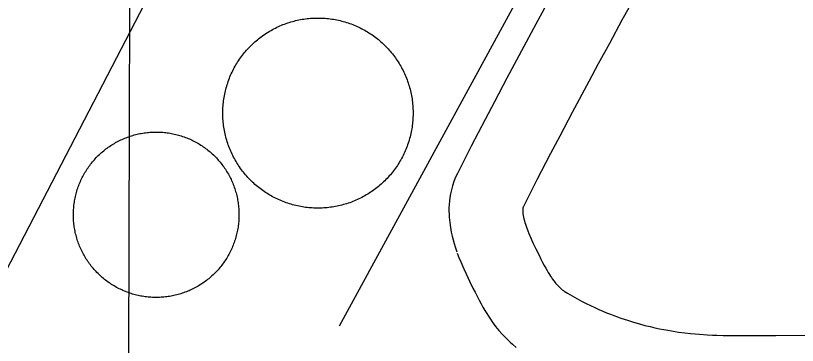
# Model space of a CAD drawing. Extents: x 3146026 to 3183936, y 897894 to 923344.
# Drawn here: x 3160670.4 to 3160988.1, y 910399.5 to 910533.6 of the extents above; entities that cross this region are included whole.
import ezdxf

# ---------------------------------------------------------------- set-up
doc = ezdxf.new("R2010")
doc.units = 0
for name, color, linetype in [('V-DOMW-TANK', 7, 'Continuous'), ('V-GRID-MAJR', 7, 'Continuous'), ('V-ROAD-CNTR', 7, 'Continuous'), ('V-TOPO-SHOR', 7, 'Continuous')]:
    doc.layers.add(name, color=color, linetype=linetype)

msp = doc.modelspace()

# ---------------------------------------------------------------- linework, layer by layer
at = {"layer": 'V-DOMW-TANK'}
for points in [[(3160755.13, 910500.32), (3160755.25, 910500.99), (3160755.37, 910501.65), (3160755.51, 910502.31), (3160755.66, 910502.97), (3160755.83, 910503.62), (3160756, 910504.27), (3160756.19, 910504.92), (3160756.38, 910505.57), (3160756.59, 910506.21), (3160756.81, 910506.85), (3160757.04, 910507.48), (3160757.28, 910508.11), (3160757.53, 910508.74), (3160757.8, 910509.36), (3160758.07, 910509.98), (3160758.36, 910510.59), (3160758.65, 910511.2), (3160758.96, 910511.8), (3160759.27, 910512.4), (3160759.6, 910512.99), (3160759.94, 910513.57), (3160760.28, 910514.15), (3160760.64, 910514.72), (3160761.01, 910515.29), (3160761.38, 910515.85), (3160761.77, 910516.4), (3160762.17, 910516.95), (3160762.57, 910517.49), (3160762.99, 910518.02), (3160763.41, 910518.55), (3160763.84, 910519.06), (3160764.29, 910519.57), (3160764.74, 910520.07), (3160765.2, 910520.57), (3160765.67, 910521.05), (3160766.15, 910521.53), (3160766.63, 910522), (3160767.12, 910522.46), (3160767.62, 910522.91), (3160768.13, 910523.35), (3160768.65, 910523.79), (3160769.17, 910524.22), (3160769.7, 910524.63), (3160770.24, 910525.04), (3160770.79, 910525.44), (3160771.34, 910525.82), (3160771.9, 910526.2), (3160772.46, 910526.57), (3160773.04, 910526.93), (3160773.62, 910527.28), (3160774.2, 910527.61), (3160774.79, 910527.94), (3160775.38, 910528.26), (3160775.99, 910528.57), (3160776.59, 910528.86), (3160777.2, 910529.15), (3160777.82, 910529.42), (3160778.44, 910529.69), (3160779.06, 910529.94), (3160779.7, 910530.19), (3160780.33, 910530.42), (3160780.97, 910530.63), (3160781.61, 910530.84), (3160782.25, 910531.04), (3160782.9, 910531.23), (3160783.55, 910531.4), (3160784.21, 910531.57), (3160784.87, 910531.72), (3160785.53, 910531.86), (3160786.19, 910531.99), (3160786.85, 910532.11), (3160787.52, 910532.22), (3160788.19, 910532.31), (3160788.86, 910532.39), (3160789.53, 910532.46), (3160790.2, 910532.52), (3160790.87, 910532.57), (3160791.55, 910532.61), (3160792.22, 910532.63), (3160792.9, 910532.64), (3160793.57, 910532.64), (3160794.25, 910532.63), (3160794.92, 910532.61), (3160795.59, 910532.58), (3160796.27, 910532.53), (3160796.94, 910532.47), (3160797.61, 910532.4), (3160798.28, 910532.32), (3160798.95, 910532.23), (3160799.62, 910532.12), (3160800.28, 910532), (3160800.94, 910531.88), (3160801.6, 910531.74), (3160802.26, 910531.59), (3160802.92, 910531.42), (3160803.57, 910531.25), (3160804.22, 910531.06), (3160804.86, 910530.87), (3160805.5, 910530.66), (3160806.14, 910530.44)], [(3160806.14, 910530.44), (3160806.78, 910530.21), (3160807.41, 910529.97), (3160808.03, 910529.72), (3160808.66, 910529.45), (3160809.27, 910529.18), (3160809.88, 910528.89), (3160810.49, 910528.6), (3160811.09, 910528.29), (3160811.69, 910527.98), (3160812.28, 910527.65), (3160812.86, 910527.31), (3160813.44, 910526.97), (3160814.02, 910526.61), (3160814.58, 910526.24), (3160815.14, 910525.87), (3160815.7, 910525.48), (3160816.24, 910525.08), (3160816.78, 910524.68), (3160817.31, 910524.26), (3160817.84, 910523.84), (3160818.36, 910523.41), (3160818.87, 910522.96), (3160819.37, 910522.51), (3160819.86, 910522.05), (3160820.35, 910521.58), (3160820.82, 910521.11), (3160821.29, 910520.62), (3160821.75, 910520.13), (3160822.21, 910519.63), (3160822.65, 910519.12), (3160823.08, 910518.6), (3160823.51, 910518.08), (3160823.92, 910517.55), (3160824.33, 910517.01), (3160824.73, 910516.46), (3160825.12, 910515.91), (3160825.49, 910515.35), (3160825.86, 910514.79), (3160826.22, 910514.21), (3160826.57, 910513.64), (3160826.91, 910513.05), (3160827.23, 910512.46), (3160827.55, 910511.87), (3160827.86, 910511.26), (3160828.16, 910510.66), (3160828.44, 910510.05), (3160828.72, 910509.43), (3160828.98, 910508.81), (3160829.23, 910508.18), (3160829.48, 910507.56), (3160829.71, 910506.92), (3160829.93, 910506.28), (3160830.14, 910505.64), (3160830.33, 910505), (3160830.52, 910504.35), (3160830.7, 910503.7), (3160830.86, 910503.04), (3160831.01, 910502.38), (3160831.15, 910501.73), (3160831.28, 910501.06)], [(3160793.65, 910455.31), (3160792.97, 910455.31), (3160792.29, 910455.32), (3160791.62, 910455.35), (3160790.95, 910455.38), (3160790.28, 910455.43), (3160789.6, 910455.49), (3160788.93, 910455.56), (3160788.26, 910455.64), (3160787.59, 910455.73), (3160786.93, 910455.84), (3160786.26, 910455.95), (3160785.6, 910456.08), (3160784.94, 910456.22), (3160784.28, 910456.37), (3160783.63, 910456.53), (3160782.97, 910456.71), (3160782.33, 910456.89), (3160781.68, 910457.09), (3160781.04, 910457.3), (3160780.4, 910457.52), (3160779.77, 910457.75), (3160779.13, 910457.99), (3160778.51, 910458.24), (3160777.89, 910458.5), (3160777.27, 910458.78), (3160776.66, 910459.06), (3160776.05, 910459.36), (3160775.45, 910459.66), (3160774.85, 910459.98), (3160774.26, 910460.31), (3160773.68, 910460.64), (3160773.1, 910460.99), (3160772.53, 910461.35), (3160771.96, 910461.72), (3160771.4, 910462.09), (3160770.85, 910462.48), (3160770.3, 910462.87), (3160769.76, 910463.28), (3160769.23, 910463.69), (3160768.71, 910464.12), (3160768.19, 910464.55), (3160767.68, 910464.99), (3160767.18, 910465.44), (3160766.68, 910465.91), (3160766.2, 910466.37), (3160765.72, 910466.85), (3160765.25, 910467.33), (3160764.79, 910467.83), (3160764.34, 910468.33), (3160763.89, 910468.84), (3160763.46, 910469.35), (3160763.04, 910469.88), (3160762.62, 910470.41), (3160762.21, 910470.95), (3160761.81, 910471.49), (3160761.43, 910472.05), (3160761.05, 910472.61), (3160760.68, 910473.17), (3160760.32, 910473.74), (3160759.98, 910474.32), (3160759.64, 910474.91), (3160759.31, 910475.5), (3160758.99, 910476.09), (3160758.69, 910476.69), (3160758.39, 910477.3), (3160758.1, 910477.91), (3160757.83, 910478.53), (3160757.56, 910479.15), (3160757.31, 910479.77), (3160757.07, 910480.4), (3160756.84, 910481.04), (3160756.61, 910481.67), (3160756.41, 910482.32), (3160756.21, 910482.96), (3160756.02, 910483.61), (3160755.85, 910484.26), (3160755.68, 910484.92), (3160755.53, 910485.57), (3160755.39, 910486.23), (3160755.26, 910486.9), (3160755.14, 910487.56), (3160755.04, 910488.23), (3160754.94, 910488.89), (3160754.86, 910489.56), (3160754.79, 910490.24), (3160754.73, 910490.91), (3160754.68, 910491.58), (3160754.64, 910492.26), (3160754.62, 910492.93), (3160754.61, 910493.6), (3160754.61, 910494.28), (3160754.62, 910494.95), (3160754.64, 910495.63), (3160754.68, 910496.3), (3160754.72, 910496.98), (3160754.78, 910497.65), (3160754.85, 910498.32), (3160754.93, 910498.99), (3160755.02, 910499.66), (3160755.13, 910500.32)], [(3160831.28, 910501.06), (3160831.4, 910500.4), (3160831.51, 910499.73), (3160831.6, 910499.06), (3160831.69, 910498.39), (3160831.76, 910497.72), (3160831.82, 910497.05), (3160831.86, 910496.38), (3160831.9, 910495.7), (3160831.92, 910495.03), (3160831.94, 910494.35), (3160831.94, 910493.68), (3160831.93, 910493), (3160831.9, 910492.33), (3160831.87, 910491.65), (3160831.82, 910490.98), (3160831.76, 910490.31), (3160831.69, 910489.64), (3160831.61, 910488.97), (3160831.52, 910488.3), (3160831.41, 910487.63), (3160831.3, 910486.97), (3160831.17, 910486.31), (3160831.03, 910485.65), (3160830.88, 910484.99), (3160830.72, 910484.33), (3160830.54, 910483.68), (3160830.36, 910483.03), (3160830.16, 910482.39), (3160829.95, 910481.74), (3160829.73, 910481.11), (3160829.5, 910480.47), (3160829.26, 910479.84), (3160829.01, 910479.22), (3160828.75, 910478.59), (3160828.47, 910477.98), (3160828.19, 910477.37), (3160827.89, 910476.76), (3160827.59, 910476.16), (3160827.27, 910475.56), (3160826.94, 910474.97), (3160826.61, 910474.39), (3160826.26, 910473.81), (3160825.9, 910473.24), (3160825.54, 910472.67), (3160825.16, 910472.11), (3160824.77, 910471.56), (3160824.38, 910471.01), (3160823.97, 910470.47), (3160823.56, 910469.94), (3160823.13, 910469.41), (3160822.7, 910468.9), (3160822.26, 910468.39), (3160821.8, 910467.88), (3160821.35, 910467.39), (3160820.88, 910466.9), (3160820.4, 910466.43), (3160819.91, 910465.96), (3160819.42, 910465.5), (3160818.92, 910465.04), (3160818.41, 910464.6), (3160817.89, 910464.17), (3160817.37, 910463.74), (3160816.84, 910463.33), (3160816.3, 910462.92), (3160815.76, 910462.52), (3160815.2, 910462.14), (3160814.64, 910461.76), (3160814.08, 910461.39), (3160813.51, 910461.03), (3160812.93, 910460.68), (3160812.34, 910460.34), (3160811.75, 910460.02), (3160811.16, 910459.7), (3160810.56, 910459.39), (3160809.95, 910459.1), (3160809.34, 910458.81), (3160808.72, 910458.53), (3160808.1, 910458.27), (3160807.48, 910458.02), (3160806.85, 910457.77), (3160806.22, 910457.54), (3160805.58, 910457.32), (3160804.94, 910457.11), (3160804.29, 910456.92), (3160803.64, 910456.73), (3160802.99, 910456.55), (3160802.33, 910456.39), (3160801.68, 910456.24), (3160801.02, 910456.1), (3160800.36, 910455.97), (3160799.69, 910455.85), (3160799.02, 910455.74), (3160798.35, 910455.65), (3160797.69, 910455.57), (3160797.02, 910455.49), (3160796.34, 910455.43), (3160795.67, 910455.39), (3160795, 910455.35), (3160794.32, 910455.33), (3160793.65, 910455.31)], [(3160694.71, 910459.99), (3160694.84, 910460.57), (3160694.99, 910461.14), (3160695.14, 910461.7), (3160695.3, 910462.27), (3160695.48, 910462.83), (3160695.66, 910463.38), (3160695.85, 910463.94), (3160696.05, 910464.49), (3160696.27, 910465.04), (3160696.49, 910465.58), (3160696.72, 910466.12), (3160696.96, 910466.66), (3160697.21, 910467.19), (3160697.47, 910467.72), (3160697.73, 910468.24), (3160698.01, 910468.76), (3160698.3, 910469.27), (3160698.59, 910469.78), (3160698.9, 910470.28), (3160699.21, 910470.78), (3160699.53, 910471.27), (3160699.86, 910471.75), (3160700.2, 910472.24), (3160700.54, 910472.71), (3160700.9, 910473.18), (3160701.26, 910473.64), (3160701.63, 910474.1), (3160702.01, 910474.54), (3160702.4, 910474.99), (3160702.79, 910475.42), (3160703.19, 910475.85), (3160703.6, 910476.27), (3160704.02, 910476.68), (3160704.44, 910477.09), (3160704.87, 910477.49), (3160705.31, 910477.88), (3160705.75, 910478.27), (3160706.2, 910478.64), (3160706.66, 910479.01), (3160707.12, 910479.37), (3160707.59, 910479.73), (3160708.07, 910480.07), (3160708.55, 910480.41), (3160709.04, 910480.73), (3160709.53, 910481.05), (3160710.03, 910481.36), (3160710.53, 910481.66), (3160711.04, 910481.95), (3160711.56, 910482.24), (3160712.08, 910482.51), (3160712.6, 910482.78), (3160713.13, 910483.03), (3160713.66, 910483.28), (3160714.2, 910483.52), (3160714.74, 910483.75), (3160715.29, 910483.96), (3160715.83, 910484.17), (3160716.39, 910484.37), (3160716.94, 910484.56), (3160717.5, 910484.74), (3160718.06, 910484.91), (3160718.63, 910485.07), (3160719.2, 910485.22), (3160719.76, 910485.37), (3160720.34, 910485.49), (3160720.91, 910485.62), (3160721.49, 910485.73), (3160722.07, 910485.83), (3160722.65, 910485.92), (3160723.23, 910486), (3160723.81, 910486.07), (3160724.4, 910486.13), (3160724.98, 910486.18), (3160725.57, 910486.22), (3160726.16, 910486.25), (3160726.74, 910486.26), (3160727.33, 910486.27), (3160727.92, 910486.27), (3160728.5, 910486.26), (3160729.09, 910486.24), (3160729.68, 910486.21), (3160730.26, 910486.16), (3160730.85, 910486.11), (3160731.43, 910486.05), (3160732.01, 910485.98), (3160732.59, 910485.89), (3160733.17, 910485.8), (3160733.75, 910485.7), (3160734.33, 910485.58), (3160734.9, 910485.46), (3160735.47, 910485.32), (3160736.04, 910485.18), (3160736.61, 910485.03), (3160737.17, 910484.86), (3160737.73, 910484.69), (3160738.29, 910484.51), (3160738.85, 910484.32), (3160739.4, 910484.11), (3160739.95, 910483.9), (3160740.49, 910483.68)], [(3160740.49, 910483.68), (3160741.03, 910483.45), (3160741.57, 910483.21), (3160742.1, 910482.96), (3160742.62, 910482.7), (3160743.15, 910482.43), (3160743.67, 910482.16), (3160744.18, 910481.87), (3160744.68, 910481.57), (3160745.19, 910481.27), (3160745.69, 910480.96), (3160746.18, 910480.64), (3160746.66, 910480.31), (3160747.14, 910479.97), (3160747.62, 910479.63), (3160748.08, 910479.27), (3160748.55, 910478.91), (3160749, 910478.54), (3160749.45, 910478.16), (3160749.89, 910477.77), (3160750.33, 910477.38), (3160750.76, 910476.98), (3160751.18, 910476.57), (3160751.59, 910476.15), (3160752, 910475.73), (3160752.4, 910475.3), (3160752.79, 910474.86), (3160753.18, 910474.42), (3160753.55, 910473.97), (3160753.92, 910473.51), (3160754.28, 910473.04), (3160754.63, 910472.58), (3160754.98, 910472.1), (3160755.31, 910471.62), (3160755.64, 910471.13), (3160755.96, 910470.64), (3160756.27, 910470.14), (3160756.57, 910469.63), (3160756.86, 910469.12), (3160757.14, 910468.61), (3160757.42, 910468.09), (3160757.68, 910467.57), (3160757.94, 910467.04), (3160758.19, 910466.51), (3160758.42, 910465.97), (3160758.65, 910465.43), (3160758.87, 910464.88), (3160759.08, 910464.33), (3160759.28, 910463.78), (3160759.47, 910463.23), (3160759.65, 910462.67), (3160759.82, 910462.1), (3160759.98, 910461.54), (3160760.13, 910460.97), (3160760.27, 910460.4), (3160760.4, 910459.83), (3160760.52, 910459.26), (3160760.63, 910458.68), (3160760.74, 910458.1), (3160760.83, 910457.52), (3160760.91, 910456.94)], [(3160725.99, 910419.02), (3160725.4, 910419.05), (3160724.82, 910419.1), (3160724.23, 910419.15), (3160723.65, 910419.21), (3160723.06, 910419.28), (3160722.48, 910419.37), (3160721.9, 910419.46), (3160721.33, 910419.57), (3160720.75, 910419.68), (3160720.17, 910419.8), (3160719.6, 910419.94), (3160719.03, 910420.08), (3160718.47, 910420.23), (3160717.9, 910420.39), (3160717.34, 910420.57), (3160716.78, 910420.75), (3160716.23, 910420.94), (3160715.68, 910421.15), (3160715.13, 910421.36), (3160714.59, 910421.58), (3160714.04, 910421.81), (3160713.51, 910422.05), (3160712.98, 910422.3), (3160712.45, 910422.56), (3160711.93, 910422.83), (3160711.41, 910423.1), (3160710.9, 910423.39), (3160710.39, 910423.68), (3160709.89, 910423.99), (3160709.39, 910424.3), (3160708.9, 910424.62), (3160708.41, 910424.95), (3160707.94, 910425.29), (3160707.46, 910425.64), (3160706.99, 910425.99), (3160706.53, 910426.35), (3160706.07, 910426.72), (3160705.62, 910427.1), (3160705.18, 910427.49), (3160704.75, 910427.88), (3160704.32, 910428.28), (3160703.9, 910428.69), (3160703.48, 910429.11), (3160703.08, 910429.53), (3160702.68, 910429.96), (3160702.29, 910430.4), (3160701.9, 910430.84), (3160701.52, 910431.29), (3160701.16, 910431.75), (3160700.8, 910432.22), (3160700.44, 910432.68), (3160700.1, 910433.16), (3160699.76, 910433.64), (3160699.43, 910434.13), (3160699.12, 910434.62), (3160698.81, 910435.12), (3160698.51, 910435.63), (3160698.21, 910436.14), (3160697.93, 910436.65), (3160697.66, 910437.17), (3160697.39, 910437.69), (3160697.14, 910438.22), (3160696.89, 910438.75), (3160696.65, 910439.29), (3160696.42, 910439.83), (3160696.2, 910440.38), (3160696, 910440.93), (3160695.8, 910441.48), (3160695.61, 910442.04), (3160695.43, 910442.59), (3160695.26, 910443.15), (3160695.09, 910443.72), (3160694.95, 910444.29), (3160694.8, 910444.86), (3160694.67, 910445.43), (3160694.55, 910446.01), (3160694.44, 910446.58), (3160694.34, 910447.16), (3160694.25, 910447.74), (3160694.17, 910448.32), (3160694.1, 910448.91), (3160694.04, 910449.49), (3160693.99, 910450.07), (3160693.95, 910450.66), (3160693.92, 910451.25), (3160693.9, 910451.83), (3160693.89, 910452.42), (3160693.9, 910453.01), (3160693.91, 910453.59), (3160693.93, 910454.18), (3160693.96, 910454.77), (3160694.01, 910455.35), (3160694.06, 910455.94), (3160694.12, 910456.52), (3160694.19, 910457.11), (3160694.28, 910457.69), (3160694.37, 910458.27), (3160694.47, 910458.84), (3160694.59, 910459.42), (3160694.71, 910459.99)], [(3160760.91, 910456.94), (3160760.97, 910456.36), (3160761.03, 910455.77), (3160761.09, 910455.18), (3160761.12, 910454.6), (3160761.15, 910454.01), (3160761.17, 910453.42), (3160761.18, 910452.84), (3160761.18, 910452.25), (3160761.17, 910451.67), (3160761.15, 910451.08), (3160761.11, 910450.49), (3160761.07, 910449.91), (3160761.02, 910449.32), (3160760.95, 910448.74), (3160760.88, 910448.16), (3160760.8, 910447.57), (3160760.71, 910446.99), (3160760.6, 910446.42), (3160760.49, 910445.84), (3160760.37, 910445.27), (3160760.23, 910444.69), (3160760.09, 910444.13), (3160759.94, 910443.56), (3160759.77, 910442.99), (3160759.6, 910442.43), (3160759.42, 910441.88), (3160759.22, 910441.32), (3160759.02, 910440.77), (3160758.81, 910440.22), (3160758.59, 910439.68), (3160758.36, 910439.14), (3160758.12, 910438.6), (3160757.87, 910438.07), (3160757.61, 910437.54), (3160757.34, 910437.02), (3160757.07, 910436.5), (3160756.78, 910435.99), (3160756.48, 910435.48), (3160756.18, 910434.98), (3160755.87, 910434.48), (3160755.55, 910433.99), (3160755.22, 910433.5), (3160754.88, 910433.02), (3160754.53, 910432.55), (3160754.18, 910432.08), (3160753.81, 910431.62), (3160753.44, 910431.17), (3160753.07, 910430.72), (3160752.68, 910430.27), (3160752.29, 910429.84), (3160751.88, 910429.41), (3160751.48, 910428.99), (3160751.06, 910428.57), (3160750.64, 910428.17), (3160750.21, 910427.77), (3160749.77, 910427.38), (3160749.32, 910426.99), (3160748.87, 910426.62), (3160748.42, 910426.25), (3160747.95, 910425.89), (3160747.48, 910425.54), (3160747.01, 910425.19), (3160746.52, 910424.86), (3160746.04, 910424.53), (3160745.54, 910424.21), (3160745.05, 910423.9), (3160744.54, 910423.6), (3160744.03, 910423.31), (3160743.52, 910423.02), (3160743, 910422.75), (3160742.48, 910422.48), (3160741.95, 910422.23), (3160741.41, 910421.98), (3160740.88, 910421.74), (3160740.34, 910421.52), (3160739.79, 910421.3), (3160739.24, 910421.09), (3160738.69, 910420.89), (3160738.13, 910420.7), (3160737.57, 910420.52), (3160737.01, 910420.35), (3160736.45, 910420.19), (3160735.88, 910420.04), (3160735.31, 910419.9), (3160734.74, 910419.77), (3160734.16, 910419.65), (3160733.59, 910419.53), (3160733.01, 910419.43), (3160732.43, 910419.34), (3160731.85, 910419.26), (3160731.26, 910419.19), (3160730.68, 910419.13), (3160730.1, 910419.08), (3160729.51, 910419.04), (3160728.92, 910419.01), (3160728.34, 910419), (3160727.75, 910418.99), (3160727.16, 910418.99), (3160726.57, 910419), (3160725.99, 910419.02)]]:
    msp.add_lwpolyline(points, dxfattribs=at)
at = {"layer": 'V-GRID-MAJR'}
msp.add_spline([(3160706.02, 907303.22), (3160713.04, 909400.9), (3160733.32, 915463.76), (3160753.6, 921526.67), (3160753.61, 921529.71)], degree=3, dxfattribs=at)
at = {"layer": 'V-ROAD-CNTR'}
for points in [[(3160921.94, 910541.04), (3160916.84, 910531.74), (3160911.7, 910522.32), (3160907.22, 910514.06), (3160903.33, 910506.84), (3160896.56, 910494.16), (3160891.54, 910484.65), (3160887.81, 910477.52), (3160882.27, 910466.8), (3160879.53, 910461.46), (3160876.92, 910456.3), (3160876.76, 910455.98), (3160876.72, 910455.86), (3160876.68, 910455.74), (3160876.64, 910455.6), (3160876.6, 910455.43), (3160876.57, 910455.25), (3160876.55, 910455.04), (3160876.53, 910454.82), (3160876.52, 910454.57), (3160876.51, 910454.31), (3160876.52, 910454.02), (3160876.53, 910453.81), (3160876.6, 910453.04), (3160876.7, 910452.35), (3160876.84, 910451.64), (3160877, 910450.92), (3160877.19, 910450.19), (3160877.39, 910449.48), (3160877.58, 910448.84), (3160878.15, 910447.16)], [(3160885.34, 910536.65), (3160880.83, 910528.32), (3160876.89, 910521.02), (3160870.06, 910508.23), (3160864.98, 910498.6), (3160861.19, 910491.37), (3160855.59, 910480.52), (3160852.8, 910475.08), (3160849.95, 910469.45), (3160849.21, 910467.88), (3160848.52, 910466.13), (3160847.95, 910464.42), (3160847.5, 910462.77), (3160847.15, 910461.18), (3160846.89, 910459.64), (3160846.7, 910458.17), (3160846.58, 910456.75), (3160846.52, 910455.4), (3160846.51, 910454.1), (3160846.54, 910452.87), (3160846.6, 910451.6), (3160846.81, 910449.49), (3160847.1, 910447.46), (3160847.45, 910445.6), (3160847.82, 910443.91), (3160848.22, 910442.37), (3160848.62, 910440.94), (3160849.05, 910439.57), (3160849.75, 910437.5)], [(3160878, 910447.6), (3160878.56, 910446.12), (3160879, 910445.02), (3160879.93, 910442.85), (3160880.65, 910441.26), (3160881.87, 910438.72), (3160883.13, 910436.16), (3160883.9, 910434.62), (3160884.6, 910433.24), (3160885.25, 910432.01), (3160885.84, 910430.92), (3160886.38, 910429.95), (3160886.88, 910429.1), (3160887.35, 910428.33), (3160887.78, 910427.65), (3160888.18, 910427.05), (3160888.51, 910426.57), (3160889.25, 910425.56), (3160889.86, 910424.81), (3160890.39, 910424.2), (3160890.86, 910423.7), (3160891.28, 910423.28), (3160891.65, 910422.93), (3160891.92, 910422.69), (3160892.59, 910422.13), (3160893.06, 910421.77), (3160893.37, 910421.55), (3160893.97, 910421.14), (3160894.65, 910420.73), (3160896.6, 910419.6), (3160898.55, 910418.52), (3160900.44, 910417.52), (3160902.27, 910416.58), (3160904.04, 910415.71), (3160905.76, 910414.9), (3160907.42, 910414.15), (3160909.03, 910413.45), (3160910.6, 910412.8), (3160912.11, 910412.19), (3160913.58, 910411.62), (3160915, 910411.09), (3160916.34, 910410.61), (3160919.06, 910409.69), (3160921.58, 910408.91), (3160923.95, 910408.22), (3160926.17, 910407.63), (3160928.26, 910407.11), (3160930.22, 910406.66), (3160932.07, 910406.26), (3160933.81, 910405.92), (3160935.44, 910405.62), (3160936.93, 910405.37), (3160939.87, 910404.92), (3160942.42, 910404.58), (3160944.65, 910404.33), (3160946.61, 910404.13), (3160948.3, 910403.99), (3160951.39, 910403.78), (3160953.67, 910403.66), (3160955.36, 910403.6), (3160957.99, 910403.54), (3160960.65, 910403.51), (3160979.42, 910403.54), (3160993.49, 910403.62)], [(3160849.91, 910437.06), (3160850.59, 910435.26), (3160851.29, 910433.5), (3160852.51, 910430.68), (3160853.47, 910428.57), (3160854.87, 910425.63), (3160856.25, 910422.83), (3160857.12, 910421.1), (3160857.95, 910419.47), (3160858.76, 910417.91), (3160859.56, 910416.44), (3160860.34, 910415.05), (3160861.12, 910413.72), (3160861.87, 910412.48), (3160862.62, 910411.31), (3160863.35, 910410.2), (3160864.11, 910409.11), (3160865.49, 910407.24), (3160866.85, 910405.55), (3160868.12, 910404.09), (3160869.3, 910402.83), (3160870.38, 910401.75), (3160871.36, 910400.82), (3160872.33, 910399.96), (3160873.89, 910398.67)]]:
    msp.add_lwpolyline(points, dxfattribs=at)
at = {"layer": 'V-TOPO-SHOR'}
msp.add_line((3160802.1, 910407.44), (3160926.07, 910635.31), dxfattribs=at)
msp.add_lwpolyline([(3160773.2, 910635.72), (3160600.73, 910303.19), (3160576.45, 910249.66), (3160559.96, 910217.59), (3160504.15, 910155.26), (3160473.28, 910125.98), (3160428.04, 910099.48), (3160390.47, 910089.63), (3160349.69, 910095.52), (3160327.37, 910116.57), (3160300.78, 910112.46), (3160231.45, 910131.14), (3160192.29, 910152.63), (3160172.44, 910176.03), (3160151.49, 910203.06), (3160139.84, 910217.81)], dxfattribs=at)

doc.saveas('drawing.dxf')
